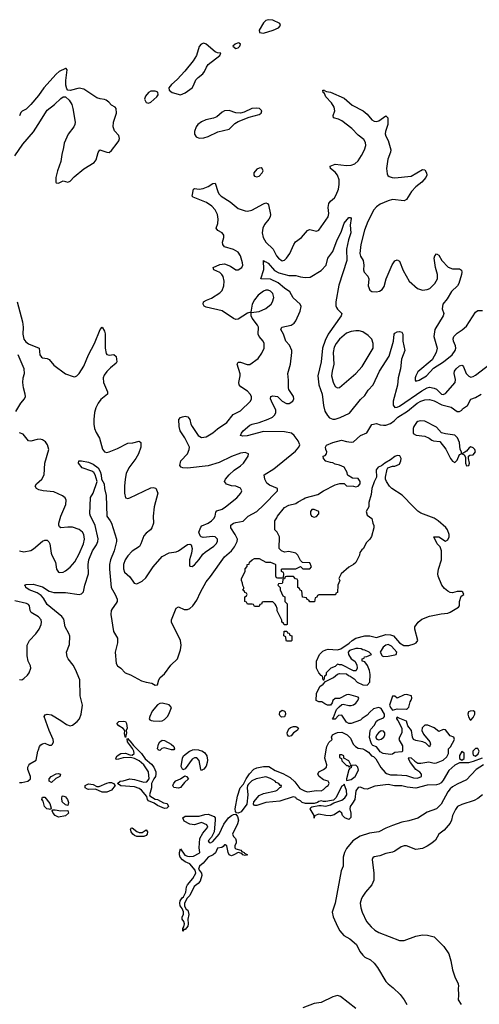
# Model space of a CAD drawing. Header units: inches. Extents: x 1771504 to 1971212, y 471788 to 643615.
# Tile 498 of 587: x 1874673 to 1878662, y 617791 to 626341. Entities that reach past the tile are written whole.
import ezdxf

# ---------------------------------------------------------------- set-up
doc = ezdxf.new("R2010")
doc.units = ezdxf.units.IN
doc.header["$MEASUREMENT"] = 0
doc.layers.add('B8671', color=7, linetype='Continuous')
doc.layers.add('B8672', color=7, linetype='Continuous')

msp = doc.modelspace()

# ---------------------------------------------------------------- linework, layer by layer
at = {"layer": 'B8671', "color": 5}
for points, elevation in [([(1874670, 619717.8), (1874690, 619716.8), (1874744.5, 619730), (1874765.1, 619750), (1874766, 619770), (1874744.4, 619830), (1874742.6, 619850), (1874751, 619869), (1874761.4, 619878.6), (1874814.5, 619910), (1874831, 619990), (1874834.6, 620000)], 260), ([(1875698.8, 620000), (1875730, 619968), (1875762.6, 619922.6), (1875816.7, 619876.7), (1875836.9, 619850), (1875855.6, 619810), (1875854.9, 619790), (1875851.7, 619770), (1875837, 619750), (1875818, 619710), (1875818.2, 619670), (1875799.3, 619610), (1875802.9, 619602.9), (1875850, 619572), (1875870, 619568.5), (1875921.1, 619541.1), (1875953.6, 619533.6), (1875963.7, 619510), (1875950, 619493.6), (1875930, 619493), (1875870, 619516.9), (1875839.1, 619539.1), (1875790, 619557), (1875782, 619570), (1875776.6, 619596.6), (1875730.5, 619650.5), (1875710, 619665.7), (1875670, 619678.7), (1875550, 619687.6), (1875521.2, 619710), (1875545.2, 619730), (1875570, 619731.6), (1875630, 619749.1), (1875670, 619743.9), (1875750, 619719.6), (1875775.5, 619724.5), (1875797, 619750), (1875791.6, 619810), (1875751.2, 619871.2), (1875710, 619905.1), (1875670, 619926.6), (1875635.3, 619935.3), (1875570, 619932.7), (1875530, 619919.3), (1875510, 619918), (1875506, 619930), (1875519.3, 619950), (1875550, 619970.3), (1875590, 619972.2), (1875630, 619957.3), (1875650, 619954.8), (1875665.2, 619970), (1875663.7, 619990), (1875658.8, 620000)], 240), ([(1875894, 620000), (1875890, 619995.3), (1875878, 619998), (1875876.6, 620000)], 240), ([(1876224, 620000), (1876230, 619999.5), (1876253.7, 619993.7), (1876278.2, 619978.2), (1876297, 619950), (1876303.7, 619910), (1876301.3, 619890), (1876290, 619859.3), (1876270, 619834), (1876254.4, 619825.6), (1876250, 619818), (1876244, 619830), (1876229.3, 619909.3), (1876210, 619932.3), (1876190, 619931.8), (1876170, 619919.3), (1876110, 619835.3), (1876090, 619828), (1876075.3, 619855.3), (1876086, 619930), (1876096, 619950), (1876147, 619990), (1876170, 619999.5), (1876173, 620000)], 240), ([(1878686.9, 619930), (1878610, 619898.7), (1878568.9, 619888.9), (1878490, 619888.3), (1878450, 619868.5), (1878397.9, 619822.1), (1878350, 619737.2), (1878330, 619715.2), (1878310, 619702.2), (1878290, 619696.2), (1878210, 619694.2), (1878110, 619666.9), (1878035.7, 619675.7), (1877990, 619689.7), (1877927.3, 619687.3), (1877870, 619698.7), (1877755.2, 619684.8), (1877690, 619659), (1877663.1, 619663.1), (1877630, 619678), (1877610, 619673.2), (1877590, 619646), (1877582, 619570), (1877563, 619537), (1877540.7, 619510), (1877537.3, 619490), (1877547.3, 619450), (1877546, 619414), (1877530, 619395.3), (1877495.3, 619410), (1877475.3, 619430), (1877468, 619450), (1877450, 619468), (1877402.8, 619437.2), (1877370.7, 619429.3), (1877330, 619429.4), (1877270, 619441.2), (1877260.7, 619439.3), (1877231.3, 619428.7), (1877228, 619408), (1877228, 619430), (1877195.3, 619490), (1877200.2, 619499.8), (1877210, 619504.7), (1877270, 619517.3), (1877290, 619518.8), (1877331, 619511), (1877370, 619522), (1877400.1, 619539.9), (1877470, 619562.8), (1877496.1, 619583.9), (1877511.6, 619610), (1877510, 619648), (1877490, 619702), (1877485.8, 619694.2), (1877470, 619686), (1877417.2, 619582.8), (1877395.5, 619564.5), (1877379.9, 619560.1), (1877330, 619551.5), (1877310, 619551.5), (1877290, 619558), (1877270, 619551.8), (1877257.6, 619542.4), (1877230, 619535.1), (1877153.6, 619533.6), (1877124.5, 619544.5), (1877110, 619559), (1877076.5, 619576.5), (1877070, 619588), (1877047.1, 619592.9), (1876930, 619556.2), (1876810, 619542.7), (1876730, 619519), (1876710, 619518), (1876702, 619530), (1876705.2, 619550), (1876750, 619604), (1876790, 619623), (1876895.5, 619644.5), (1876908, 619650), (1876930, 619674), (1876942, 619678), (1876946, 619690), (1876932.5, 619692.5), (1876922, 619710), (1876898.4, 619718.4), (1876889.2, 619730), (1876850, 619753.3), (1876810, 619767), (1876726, 619750), (1876688.8, 619731.2), (1876658.4, 619701.6), (1876650.6, 619690), (1876648.2, 619671.8), (1876652, 619610), (1876644.9, 619530), (1876596.3, 619463.7), (1876570, 619451.8), (1876554.8, 619454.8), (1876546.6, 619466.6), (1876544.2, 619490), (1876562.5, 619597.5), (1876585.4, 619670), (1876616.6, 619703.4), (1876638.4, 619750), (1876667.6, 619792.4), (1876706.2, 619833.8), (1876730, 619844.9), (1876790, 619856.9), (1876835.3, 619855.3), (1876890, 619822.6), (1876955.8, 619795.8), (1877020.5, 619760.5), (1877062.2, 619722.2), (1877104.5, 619664.5), (1877145.1, 619645.1), (1877170, 619637.7), (1877190, 619638), (1877246.8, 619646.8), (1877290, 619644.9), (1877310, 619655.5), (1877336.6, 619683.4), (1877349, 619690), (1877359, 619710), (1877357.2, 619717.2), (1877350, 619728), (1877310, 619740.9), (1877272.3, 619770), (1877259.3, 619790), (1877268.7, 619810), (1877311.1, 619828.9), (1877336.2, 619850), (1877338.9, 619870), (1877322, 619930), (1877334.4, 620000)], 240), ([(1877667.8, 620000), (1877676.1, 619996.1), (1877699.6, 619979.6), (1877726.4, 619950), (1877742.6, 619942.6), (1877763.8, 619923.8), (1877808.8, 619848.8), (1877844.8, 619804.8), (1877856.8, 619796.8), (1877890, 619782.8), (1877950, 619785), (1878030, 619777.5), (1878090, 619758.6), (1878125.5, 619754.5), (1878161.6, 619770), (1878159.7, 619790), (1878145.8, 619805.8), (1878110, 619829.8), (1878064, 619890), (1878052.8, 619910), (1878047.2, 619930), (1878050, 619934.9), (1878070, 619931.4), (1878101.5, 619901.5), (1878130, 619885.4), (1878156.1, 619883.9), (1878223.7, 619896.3), (1878270, 619886.5), (1878291, 619889), (1878350, 619912.7), (1878380.1, 619939.9), (1878394.2, 619970), (1878395.1, 620000)], 240), ([(1877996.1, 620000), (1877996.1, 619990), (1877990, 619982.6), (1877930, 619976.9), (1877910, 619964.4), (1877890, 619959.8), (1877828.9, 619968.9), (1877802.9, 619982.9), (1877789.9, 620000)], 240), ([(1878616.9, 620000), (1878607.4, 619990), (1878605.3, 619970), (1878610, 619954.8), (1878630, 619947.2), (1878652.5, 619967.5), (1878661.5, 619990), (1878656.2, 620000)], 240), ([(1878697.7, 619870), (1878635, 619830), (1878550, 619739.6), (1878470, 619704.2), (1878430, 619680.4), (1878410, 619663.5), (1878390, 619637.2), (1878330, 619529.8), (1878290, 619489.8), (1878210, 619459.8), (1878130, 619407.4), (1878050, 619383.7), (1877990, 619371.9), (1877910, 619344.2), (1877850, 619320.7), (1877790, 619288.6), (1877710, 619278.4), (1877628.9, 619251.1), (1877565.7, 619210), (1877510, 619145.6), (1877492.2, 619110), (1877479.7, 619070), (1877480.3, 618990), (1877463.8, 618950), (1877411.1, 618670), (1877386, 618590), (1877394.6, 618550), (1877430, 618468), (1877450.3, 618430), (1877485.3, 618390), (1877539.7, 618359.7), (1877594.9, 618310), (1877625, 618250), (1877650, 618219.3), (1877670, 618202), (1877716.9, 618176.9), (1877749.5, 618149.5), (1877779.6, 618110), (1877850.4, 617990), (1877870, 617968), (1877914.9, 617934.9), (1877976.7, 617876.7), (1878010, 617830.7), (1878032.4, 617790)], 260), ([(1878690, 619609.8), (1878650, 619577.3), (1878619, 619561), (1878510, 619527.2), (1878472.4, 619507.6), (1878455.8, 619484.2), (1878429.4, 619430.6), (1878421.2, 619390), (1878410, 619365.1), (1878356.8, 619303.2), (1878311, 619269), (1878282, 619218), (1878250.4, 619190), (1878210, 619163.5), (1878170, 619143.5), (1878110, 619136.3), (1878030, 619166.9), (1878010, 619166.9), (1877982.7, 619157.3), (1877930, 619119.7), (1877910, 619111.1), (1877850, 619099.8), (1877800.2, 619079.8), (1877749, 619071), (1877737.6, 619062.4), (1877731.9, 619048.1), (1877748.2, 618930), (1877745.5, 618870), (1877728.2, 618830), (1877673.5, 618766.5), (1877650.2, 618730), (1877639.7, 618710), (1877629.3, 618670), (1877632.9, 618630), (1877644.2, 618590), (1877682.4, 618510), (1877723, 618463), (1877755.9, 618435.9), (1877790, 618416.1), (1877970, 618344.4), (1878010, 618345.6), (1878110, 618382), (1878170, 618394.8), (1878213, 618393), (1878270, 618376), (1878354.6, 618294.6), (1878396.9, 618230), (1878416.5, 618170), (1878430.3, 618090.3), (1878450.5, 618030.5), (1878478, 617970), (1878482, 617950), (1878478, 617930), (1878482, 617870), (1878478, 617830), (1878506, 617790)], 280), ([(1877590, 617755.1), (1877458.1, 617858.1), (1877430, 617866.5), (1877390, 617857.1), (1877290, 617808.2), (1877230, 617798.7), (1877130, 617761.6)], 260)]:
    msp.add_lwpolyline(points, dxfattribs=dict(at, elevation=elevation))
at = {"layer": 'B8671', "color": 5, "elevation": 240}
for points in [[(1877470, 619958), (1877450, 619958), (1877450, 619934), (1877466.4, 619926.4), (1877470, 619906.8), (1877510, 619866), (1877523.6, 619863.6), (1877530, 619854), (1877542, 619858), (1877546, 619870), (1877530, 619906), (1877486, 619930), (1877486, 619950)], [(1878510, 619985.2), (1878489.2, 619950.8), (1878490, 619924.7), (1878510, 619910.8), (1878530, 619926.8), (1878531.5, 619971.5)], [(1874950, 619718.7), (1874929.7, 619730), (1874929.8, 619750), (1874945.3, 619770), (1874990, 619793.6), (1875010, 619796), (1875026.8, 619790), (1875022, 619770), (1874987.1, 619752.9)], [(1877590, 619868), (1877554, 619866), (1877550, 619846), (1877538, 619842), (1877530, 619826), (1877508.4, 619750), (1877510, 619734), (1877550, 619744.4), (1877585.2, 619770), (1877614.6, 619825.4), (1877608, 619850)], [(1875390, 619633.1), (1875330, 619658.4), (1875270, 619656.4), (1875260, 619660), (1875240.7, 619670), (1875242, 619690), (1875270, 619706), (1875310, 619698.7), (1875343.1, 619683.1), (1875362.8, 619682.8), (1875428.1, 619711.9), (1875450, 619718.2), (1875470, 619716.9), (1875488.1, 619708.1), (1875501.6, 619690), (1875470, 619649.8), (1875430, 619633.6)], [(1876050, 619667.8), (1876010, 619675.3), (1876001.2, 619690), (1876009.6, 619710.4), (1876028, 619732), (1876069.5, 619750.5), (1876105.6, 619774.4), (1876122, 619770), (1876138, 619750), (1876102.8, 619717.2), (1876070, 619674.5)], [(1874935.8, 619484.2), (1874930, 619484.7), (1874907.8, 619487.8), (1874887.9, 619508), (1874875.8, 619555.8), (1874866.3, 619570), (1874870, 619590.4), (1874891.4, 619591.4), (1874935.4, 619535.4), (1874944.5, 619495.5)], [(1875090, 619517.2), (1875070, 619523), (1875042.7, 619550), (1875038.4, 619581.6), (1875041.3, 619598.7), (1875050, 619603), (1875070, 619592.9), (1875088.8, 619570), (1875095.5, 619544.5)], [(1875030, 619471.2), (1875090, 619474), (1875095.6, 619450), (1875070, 619427.9), (1875010, 619415.7), (1874981.5, 619430), (1874962.7, 619450), (1874954.5, 619470), (1874961.4, 619478.6), (1874980, 619480)], [(1876330, 619192.7), (1876350, 619204.4), (1876404.7, 619270), (1876444, 619356), (1876483.8, 619410), (1876510, 619430.3), (1876530, 619439.5), (1876550, 619441), (1876562.6, 619422.6), (1876572.4, 619390), (1876562.4, 619357.6), (1876520.5, 619270), (1876528.5, 619248.5), (1876544.9, 619230), (1876552.7, 619210), (1876550.4, 619189.6), (1876539.1, 619170), (1876538.8, 619150), (1876550, 619140.7), (1876591.3, 619130), (1876599.6, 619119.6), (1876622, 619110), (1876623.6, 619103.6), (1876651.3, 619088.7), (1876630, 619084), (1876608.7, 619090), (1876600.4, 619100.4), (1876570, 619109.3), (1876532.1, 619087.9), (1876510, 619082), (1876490, 619089.4), (1876480.9, 619110), (1876470, 619168), (1876456.4, 619176.4), (1876450, 619175.3), (1876439.6, 619160.4), (1876426.8, 619153.2), (1876390, 619146.6), (1876373.4, 619106.6), (1876351.3, 619088.7), (1876310, 619069.6), (1876264.2, 619015.8), (1876233.4, 618990), (1876224.9, 618964.9), (1876250, 618931), (1876253, 618910), (1876238.7, 618861.3), (1876221.1, 618838.9), (1876186.2, 618813.8), (1876150, 618735.3), (1876126.4, 618713.6), (1876104.7, 618670), (1876104.7, 618644.7), (1876116.9, 618616.9), (1876130.8, 618610), (1876141, 618570), (1876130.8, 618530), (1876134.8, 618490), (1876131, 618470), (1876110, 618442), (1876098, 618442), (1876090, 618426), (1876088.7, 618450), (1876096.4, 618463.6), (1876102, 618490), (1876098, 618510), (1876084, 618530), (1876084, 618550), (1876095.3, 618570), (1876095.3, 618595.3), (1876084, 618624), (1876066.8, 618646.8), (1876062.7, 618670), (1876066, 618690), (1876084.1, 618715.9), (1876096, 618724), (1876116, 618764), (1876120.9, 618810), (1876129.3, 618830), (1876175.8, 618884.2), (1876200.9, 618930), (1876196.6, 618956.6), (1876151, 619011), (1876108, 619028), (1876085.3, 619045.3), (1876067, 619070), (1876059.5, 619090), (1876059.3, 619110), (1876070, 619142), (1876106.7, 619086.7), (1876130, 619078.4), (1876150, 619074.9), (1876181.5, 619078.5), (1876230, 619102.8), (1876235.1, 619110), (1876231.3, 619150), (1876236.8, 619230), (1876262.2, 619277.8), (1876304.7, 619330), (1876297, 619350), (1876250, 619369.6), (1876190, 619348.5), (1876150, 619355.6), (1876101.8, 619381.8), (1876089.7, 619410.3), (1876110, 619424.9), (1876230, 619425.3), (1876280.7, 619439.3), (1876310, 619442), (1876360.9, 619420.9), (1876368.2, 619410), (1876370.3, 619390), (1876360.3, 619290), (1876336.7, 619243.3), (1876308.7, 619210), (1876316.3, 619196.3)], [(1875710, 619284), (1875735.9, 619284.1), (1875770, 619306), (1875782.8, 619290), (1875779.3, 619270), (1875770, 619258), (1875750, 619247.8), (1875690, 619247.6), (1875670, 619257.2), (1875654, 619270), (1875641.2, 619290), (1875635.3, 619310), (1875640.2, 619319.8), (1875650, 619324.7), (1875690, 619290.8)]]:
    msp.add_lwpolyline(points, close=True, dxfattribs=at)
at = {"layer": 'B8672', "color": 5}
for points, elevation in [([(1876830, 626341.2), (1876810, 626334), (1876790, 626315.3), (1876752, 626250), (1876754, 626230), (1876790, 626224.9), (1876873.2, 626250), (1876918, 626270), (1876937, 626290), (1876930, 626308.7), (1876870, 626338)], 320), ([(1876270, 626137), (1876247.3, 626130), (1876230, 626108.7), (1876208.4, 626030), (1876177.3, 625982.7), (1876107.1, 625892.9), (1876038.3, 625821.7), (1875990, 625779), (1875967.3, 625750), (1875970.8, 625730), (1875994.8, 625710), (1876070, 625688.2), (1876110, 625706.7), (1876169.5, 625750), (1876182.4, 625770), (1876201.1, 625818.9), (1876220.6, 625839.4), (1876262.9, 625870), (1876277.6, 625890), (1876293.3, 625930), (1876308.7, 625951.3), (1876408.7, 626030), (1876418, 626050), (1876390, 626053.2), (1876370, 626061.2), (1876290, 626129.4)], 320), ([(1876570, 626139), (1876542, 626130), (1876522, 626110), (1876550, 626091.3), (1876570, 626096), (1876584, 626110), (1876588, 626128), (1876577.2, 626137.2)], 320), ([(1875810, 625721.2), (1875790, 625709), (1875764.1, 625675.9), (1875757.3, 625650), (1875770, 625621), (1875790, 625617.3), (1875810, 625626.4), (1875864.5, 625670), (1875876, 625690), (1875871.8, 625711.8), (1875850, 625720.9)], 320), ([(1876730, 625574.2), (1876687.3, 625570), (1876621.8, 625538.2), (1876590, 625529.5), (1876550, 625533.1), (1876490, 625552), (1876451.3, 625550), (1876430, 625538.3), (1876382.9, 625497.1), (1876354.1, 625485.9), (1876288.9, 625471.1), (1876250, 625455.1), (1876219.5, 625430), (1876206, 625410), (1876188.9, 625370), (1876190, 625346), (1876204.4, 625324.4), (1876230, 625313.7), (1876270, 625314.6), (1876310, 625326.7), (1876391.4, 625368.6), (1876490, 625392), (1876541.4, 625438.6), (1876570, 625457.6), (1876664.7, 625495.3), (1876750, 625518), (1876769.2, 625530), (1876776, 625550), (1876754, 625570)], 320), ([(1876770, 625054.4), (1876750, 625053), (1876730, 625041.8), (1876705.2, 625010), (1876703.9, 624990), (1876710, 624981.1), (1876730, 624976.2), (1876750, 624983.5), (1876777.7, 625010), (1876786.2, 625030), (1876778, 625050)], 320), ([(1877590, 623640.2), (1877550, 623633.9), (1877510, 623618.1), (1877450, 623568.2), (1877419.5, 623530), (1877402.7, 623497.3), (1877393, 623450), (1877400.1, 623350), (1877383.8, 623290), (1877380.5, 623250), (1877393.5, 623193.5), (1877410, 623155.8), (1877430, 623144), (1877450, 623147.9), (1877590, 623270.1), (1877646.5, 623330), (1877739.8, 623490), (1877741.8, 623530), (1877728.1, 623568.1), (1877697.9, 623597.9), (1877650, 623630.7), (1877619.2, 623639.2)], 280), ([(1878150, 622859.3), (1878130, 622852.7), (1878117.5, 622842.5), (1878094.8, 622810), (1878087.3, 622790), (1878088, 622748), (1878113.7, 622733.7), (1878190, 622725.3), (1878227.9, 622707.9), (1878250, 622688.7), (1878264.2, 622684.2), (1878318.8, 622678.8), (1878372.2, 622612.2), (1878412.4, 622530), (1878430, 622508), (1878450, 622497.3), (1878470, 622517.3), (1878490, 622566), (1878508, 622572), (1878508.7, 622590), (1878495.3, 622610), (1878489, 622670), (1878471.6, 622711.6), (1878450, 622732.7), (1878370, 622744), (1878334.5, 622754.5), (1878290, 622802.7), (1878190, 622854.5)], 240), ([(1878590, 622633), (1878575.3, 622624.7), (1878550, 622594), (1878514, 622570), (1878530, 622562), (1878542, 622542), (1878543, 622490), (1878550, 622467.3), (1878570, 622471.3), (1878577, 622490), (1878568, 622530), (1878568.4, 622551.6), (1878580.2, 622559.8), (1878610, 622563.8), (1878630.7, 622589.3), (1878623.5, 622610), (1878610, 622624.7)], 240), ([(1877230, 622088.7), (1877210, 622088.7), (1877196, 622070), (1877196, 622050), (1877204.7, 622030), (1877230, 622022.8), (1877250, 622026), (1877268.7, 622050), (1877268, 622070)], 240), ([(1876990, 620946), (1876986, 620950), (1876982, 620982), (1876966, 620990), (1876967.3, 621032.7), (1876992.7, 621032.7), (1876998, 621018), (1877012.7, 621012.7), (1877018, 620998), (1877034, 620990), (1877034, 620950), (1877030, 620946)], 240), ([(1877870, 620916), (1877850, 620909.2), (1877827.9, 620892.1), (1877802, 620850), (1877818, 620818), (1877830.9, 620810.9), (1877870, 620813), (1877930, 620826.4), (1877942, 620830), (1877945.2, 620850), (1877901.2, 620901.2)], 240), ([(1878030, 620481.2), (1878010, 620479), (1877950, 620448.7), (1877930, 620466), (1877910, 620466), (1877883, 620390), (1877890.8, 620370), (1877910, 620346.8), (1877950, 620356), (1878030, 620354), (1878039.1, 620360.9), (1878050, 620371), (1878062.7, 620417.3), (1878071.7, 620431.7), (1878076.2, 620450), (1878073.2, 620470)], 240), ([(1875910, 620406), (1875890, 620403.7), (1875870, 620392), (1875822.6, 620337.4), (1875801.7, 620290), (1875797.6, 620270), (1875802.4, 620262.4), (1875814.4, 620254.4), (1875830, 620251.6), (1875890, 620249.1), (1875910, 620253.1), (1875930, 620264.1), (1875955, 620290), (1875967.2, 620310), (1875989.6, 620370), (1875970, 620392)], 260), ([(1876945.6, 620285.6), (1876930, 620298), (1876926.6, 620306.6), (1876930, 620331.3), (1876950, 620344.7), (1876970, 620338), (1876976, 620330), (1876981, 620310), (1876970, 620288.7)], 240), ([(1878610, 620339.3), (1878583.4, 620336.6), (1878567.3, 620330), (1878564, 620310), (1878567.7, 620287.7), (1878582, 620262), (1878590, 620258.8), (1878610, 620280.7), (1878624.5, 620310), (1878624, 620330)], 240), ([(1875590, 620109), (1875581.2, 620141.2), (1875586.6, 620170), (1875570, 620186.6), (1875533.2, 620210), (1875517.2, 620230), (1875532.3, 620247.7), (1875570, 620250.4), (1875590, 620246), (1875599, 620230), (1875605.5, 620190), (1875598, 620170), (1875601, 620150)], 240), ([(1877010, 620118), (1876998, 620130), (1876995.3, 620150), (1877010, 620182), (1877024.1, 620195.9), (1877050, 620204.7), (1877070, 620204.7), (1877079.8, 620199.8), (1877092, 620190), (1877082, 620170), (1877050, 620148.7), (1877030, 620122)], 240), ([(1877810, 620165.1), (1877786, 620150), (1877772.7, 620130), (1877763, 620110), (1877764.4, 620104.4), (1877773, 620093), (1877790, 620087.3), (1877810, 620092.4), (1877832.3, 620110), (1877842, 620130), (1877843.7, 620150), (1877830, 620163.7)], 240)]:
    msp.add_lwpolyline(points, close=True, dxfattribs=dict(at, elevation=elevation))
for points, elevation in [([(1874630, 625159.3), (1874701.1, 625258.9), (1874791.7, 625368.4), (1874834.2, 625430), (1874910, 625557), (1874974.5, 625605.5), (1875030, 625657.3), (1875050, 625671), (1875070, 625672), (1875102, 625642), (1875124.4, 625604.4), (1875134.4, 625570), (1875154.4, 625450), (1875152.4, 625430), (1875142.4, 625410), (1875093.7, 625346.3), (1875058.3, 625270), (1875053.2, 625230), (1875037.1, 625170), (1875030.1, 625109.9), (1875001.2, 625030), (1874986, 624970), (1874987, 624930), (1874990, 624925.5), (1875010, 624923), (1875050, 624943), (1875090, 624930.7), (1875110, 624938.8), (1875144.2, 624975.8), (1875230, 625046), (1875318.6, 625101.4), (1875335.1, 625124.9), (1875353, 625187), (1875369.2, 625210), (1875430, 625190.4), (1875450, 625188.5), (1875470, 625206.4), (1875519.2, 625270), (1875532.8, 625290), (1875539.1, 625310), (1875534.5, 625334.5), (1875496.9, 625376.9), (1875484.7, 625410), (1875487.4, 625452.6), (1875512.7, 625530), (1875509, 625570), (1875501.2, 625581.2), (1875470, 625599.3), (1875445.8, 625625.8), (1875422.7, 625642.7), (1875409.6, 625649.6), (1875370, 625653.6), (1875342.3, 625662.3), (1875230, 625739.3), (1875190, 625746.6), (1875110, 625725.2), (1875090, 625728), (1875080.9, 625740.9), (1875071.9, 625771.9), (1875072.9, 625812.9), (1875085.2, 625905.2), (1875076.6, 625916.6), (1875070, 625918), (1875014.8, 625890), (1874990, 625869.4), (1874880.9, 625750), (1874836, 625684), (1874770, 625604.2), (1874730, 625564.5), (1874693.4, 625546.6), (1874684, 625536), (1874672.3, 625507.7)], 320), ([(1874651.3, 623890), (1874697.5, 623717.5), (1874702.5, 623670), (1874700.1, 623610), (1874708.3, 623568.3), (1874725.2, 623545.2), (1874750, 623526.8), (1874841.1, 623490), (1874847.2, 623430), (1874862.4, 623410), (1874870, 623404.9), (1874910, 623399.5), (1874927.7, 623390), (1874970, 623341.6), (1875070, 623267), (1875137, 623243), (1875150, 623240.5), (1875170, 623247.7), (1875189.7, 623270.3), (1875230, 623333), (1875270, 623430.5), (1875322.2, 623530), (1875370, 623651.3), (1875390, 623671), (1875410, 623636), (1875413.9, 623613.9), (1875414.7, 623490), (1875423.7, 623443.7), (1875430, 623433.4), (1875450, 623426.7), (1875490, 623433.4), (1875510, 623416), (1875515.8, 623370), (1875510, 623357.2), (1875461.2, 623318.8), (1875430, 623286.9), (1875405.3, 623254.7), (1875396.2, 623230), (1875398.8, 623190), (1875434, 623110), (1875435.3, 623090), (1875376, 623044), (1875352.9, 623010), (1875333.8, 622970), (1875323.2, 622930), (1875315.5, 622870), (1875315.5, 622830), (1875322.4, 622790), (1875335.9, 622755.9), (1875366.3, 622706.3), (1875392.1, 622612.1), (1875410, 622588.3), (1875430, 622583), (1875450, 622587.4), (1875523, 622617), (1875610, 622664), (1875653.4, 622666.6), (1875710, 622681), (1875724.7, 622670), (1875724.9, 622630), (1875703.8, 622570), (1875680.3, 622530), (1875619.6, 622450), (1875598.2, 622401.8), (1875588.3, 622351.7), (1875582.8, 622290), (1875581.6, 622230), (1875590.3, 622190.3), (1875610, 622183.6), (1875630, 622188.1), (1875810, 622274.9), (1875830, 622279.1), (1875854.4, 622274.4), (1875870.4, 622230.4), (1875838.7, 622110), (1875830.3, 622030), (1875833.1, 621970), (1875820.9, 621930), (1875808.7, 621910), (1875770, 621882), (1875750, 621860.7), (1875724.4, 621790), (1875711.9, 621768.1), (1875650, 621726.2), (1875610, 621685.1), (1875588, 621650), (1875574.3, 621610), (1875573.3, 621573.3), (1875583.7, 621543.7), (1875630, 621503.1), (1875667.3, 621447.3), (1875690, 621441.7), (1875735.2, 621464.8), (1875766.3, 621493.7), (1875831.9, 621590), (1875910, 621678.6), (1875970, 621711.3), (1876030, 621721.7), (1876050, 621730.3), (1876130, 621783), (1876150, 621786), (1876159.8, 621779.8), (1876170.7, 621750.7), (1876164.4, 621710), (1876145.8, 621650), (1876146, 621606), (1876150, 621597.3), (1876170, 621592.4), (1876190, 621607.6), (1876230, 621654), (1876261.1, 621698.9), (1876281.9, 621718.1), (1876357.8, 621770), (1876377.7, 621790), (1876388.9, 621810), (1876389.7, 621830), (1876369.8, 621849.8), (1876350, 621853.3), (1876265.4, 621845.4), (1876249.4, 621849.4), (1876238.6, 621858.6), (1876227, 621890), (1876245.1, 621934.9), (1876253.8, 621946.2), (1876310, 621969.3), (1876336.8, 621990), (1876357.4, 622010), (1876368.7, 622030), (1876375.8, 622064.2), (1876384.1, 622075.9), (1876430, 622091.3), (1876459.7, 622110), (1876558.2, 622190), (1876591.2, 622230), (1876599.7, 622250), (1876590, 622272.8), (1876550, 622289.7), (1876510, 622294.8), (1876468.4, 622308.5), (1876451.8, 622330), (1876458, 622350), (1876492.4, 622390), (1876534.7, 622430), (1876590, 622467.5), (1876614, 622490), (1876654.7, 622550), (1876659.3, 622570), (1876630, 622582), (1876590, 622576.4), (1876510, 622547.7), (1876405.1, 622494.9), (1876310, 622465.7), (1876130, 622448.3), (1876090, 622449.6), (1876075.3, 622455.3), (1876062.9, 622470), (1876071.1, 622510), (1876128, 622572), (1876143.8, 622610), (1876145.5, 622630), (1876107, 622710), (1876065.7, 622770), (1876056.3, 622810), (1876054.5, 622870), (1876070, 622887.7), (1876086.7, 622893.3), (1876110, 622897), (1876131.4, 622891.4), (1876148.9, 622868.9), (1876159.6, 622830), (1876170.3, 622810), (1876222.8, 622730), (1876250, 622714.4), (1876290, 622719.3), (1876350, 622753.4), (1876390.7, 622789.3), (1876470, 622842.7), (1876527, 622913), (1876590, 622946), (1876675.3, 623030), (1876685.3, 623050), (1876683.5, 623070), (1876672.9, 623090), (1876650, 623114.5), (1876592.4, 623152.4), (1876576.9, 623170), (1876574, 623190), (1876586.5, 623250), (1876585.1, 623265.1), (1876560.5, 623350), (1876570, 623367.3), (1876590, 623368.7), (1876646.5, 623346.5), (1876670, 623347.5), (1876741.7, 623398.4), (1876775.3, 623444.7), (1876794.5, 623490), (1876796.2, 623530), (1876786.6, 623550), (1876752.1, 623590), (1876741.8, 623610), (1876745.1, 623670), (1876736, 623690), (1876689.6, 623750), (1876682, 623770), (1876682, 623798), (1876750, 623806), (1876810, 623832.4), (1876854.3, 623870), (1876868.5, 623891.5), (1876878.7, 623930), (1876870, 623962.2), (1876850, 623983.7), (1876830, 623991.5), (1876810, 623991.9), (1876790, 623985.2), (1876742.7, 623950), (1876710.2, 623910), (1876692.1, 623870), (1876678, 623802), (1876650, 623791.8), (1876570, 623742), (1876550, 623738.7), (1876530, 623747.3), (1876430, 623813.6), (1876290, 623843.5), (1876273.1, 623853.1), (1876265.1, 623870), (1876267, 623890), (1876293.1, 623906.9), (1876336.5, 623923.5), (1876409.7, 623970), (1876429, 623991), (1876444.8, 624030), (1876448.2, 624070), (1876440.2, 624110), (1876427.1, 624130), (1876410, 624144.5), (1876357.6, 624170), (1876351.5, 624190), (1876410, 624215.7), (1876450, 624220.1), (1876501.7, 624201.7), (1876550, 624169.4), (1876570, 624169.4), (1876600.4, 624190), (1876608.7, 624210), (1876607.8, 624230), (1876590.7, 624290), (1876570, 624321.5), (1876530, 624345.5), (1876451.8, 624370), (1876434.7, 624390), (1876433.1, 624410), (1876445.7, 624450), (1876444.7, 624470), (1876431.6, 624490), (1876391.6, 624511.6), (1876377.7, 624530), (1876393.3, 624570), (1876396.2, 624610), (1876389.9, 624650), (1876370.9, 624690.9), (1876341.9, 624721.9), (1876293.8, 624753.8), (1876178.8, 624798.8), (1876168.6, 624810), (1876180.7, 624870), (1876190, 624876.5), (1876230, 624868.6), (1876264.9, 624875.1), (1876308, 624892), (1876350, 624919.5), (1876370, 624922.8), (1876391.6, 624850), (1876402.7, 624830), (1876421.2, 624810), (1876499.9, 624759.9), (1876570, 624701), (1876630, 624681.5), (1876650, 624679), (1876688.6, 624688.6), (1876790, 624743.6), (1876810, 624750.2), (1876824.2, 624744.2), (1876832.2, 624732.2), (1876848.9, 624650), (1876846.7, 624630), (1876836.2, 624610), (1876797.7, 624562.3), (1876783.2, 624530), (1876778.7, 624490), (1876787, 624450), (1876810, 624408.3), (1876872.2, 624350), (1876903, 624290), (1876918.2, 624270), (1876950, 624248.4), (1876970, 624252.2), (1876990, 624269.2), (1877018, 624310), (1877052.1, 624390), (1877068, 624412), (1877119.7, 624450), (1877170, 624510.3), (1877182.8, 624517.2), (1877190, 624520.3), (1877250, 624506.3), (1877270, 624512.9), (1877350.8, 624630), (1877357.6, 624657.6), (1877350.8, 624710), (1877356.2, 624743.8), (1877370, 624765.3), (1877404.3, 624795.7), (1877420.8, 624819.2), (1877438.8, 624870), (1877445.4, 624910), (1877445.2, 624950), (1877432.4, 624990), (1877410, 625016.4), (1877369.7, 625050), (1877367.6, 625070), (1877410, 625088), (1877510, 625075.3), (1877550, 625078.4), (1877581.3, 625090), (1877610, 625116.5), (1877639.3, 625160.7), (1877665.4, 625210), (1877677.9, 625250), (1877675.8, 625275.8), (1877659.5, 625299.5), (1877610, 625339.8), (1877555.9, 625395.9), (1877470, 625463.5), (1877438.8, 625478.8), (1877397.2, 625490), (1877393.6, 625510), (1877407.6, 625550), (1877401.5, 625581.5), (1877378.5, 625618.5), (1877329.7, 625670), (1877319.1, 625699.1), (1877307.3, 625710), (1877304, 625730), (1877318, 625730), (1877322.8, 625722.8), (1877336.8, 625716.8), (1877370, 625713), (1877490, 625660.5), (1877559.7, 625599.7), (1877655.5, 625550), (1877690, 625519.5), (1877730, 625471.8), (1877750, 625459), (1877770, 625457.3), (1877790, 625464), (1877850, 625505.5), (1877867.7, 625490), (1877868.7, 625430), (1877848.4, 625370), (1877846.4, 625350), (1877850.5, 625330), (1877872.6, 625292.6), (1877893.1, 625210), (1877891.3, 625190), (1877869.2, 625130), (1877858, 625050), (1877863.2, 625003.2), (1877869.1, 624989.1), (1877879.9, 624979.9), (1877904.7, 624970), (1877929.2, 624969.2), (1878070, 624981.8), (1878170, 625040.5), (1878190, 625038.8), (1878203.8, 625010), (1878206.4, 624990), (1878199.5, 624970), (1878163.7, 624930), (1878111.6, 624888.4), (1878073.4, 624850), (1878030, 624779.6), (1878010, 624769.7), (1877910, 624778.4), (1877870, 624767.3), (1877801.3, 624738.7), (1877770, 624716.8), (1877747.6, 624690), (1877694.8, 624590), (1877665.8, 624514.2), (1877633, 624390), (1877625.5, 624310), (1877630, 624288.2), (1877654.3, 624250), (1877660.3, 624210), (1877658, 624170), (1877664, 624150), (1877694.9, 624114.9), (1877704.4, 624090), (1877698, 624030), (1877712.7, 623992.7), (1877730, 623980.2), (1877770, 623977.8), (1877796.1, 623983.9), (1877820.5, 623999.5), (1877836.2, 624023.8), (1877853.1, 624090), (1877906.1, 624213.9), (1877930, 624248.2), (1877950, 624257.1), (1877970, 624244), (1878002, 624162), (1878054, 624070), (1878127, 624007), (1878170, 623992.1), (1878210, 623997), (1878232, 624008), (1878276.8, 624050), (1878299.2, 624090), (1878298.5, 624130), (1878281.8, 624190), (1878269.7, 624270), (1878276, 624290), (1878290, 624306.8), (1878310, 624296), (1878337.4, 624250), (1878393.3, 624193.3), (1878430, 624177.8), (1878490, 624177.6), (1878506.4, 624166.4), (1878510.4, 624150), (1878508.5, 624130), (1878486, 624050), (1878473, 624030), (1878420.4, 623979.6), (1878383.7, 623916.3), (1878345.7, 623870), (1878340.4, 623830), (1878353, 623790), (1878347.2, 623770), (1878276.9, 623650), (1878266.2, 623590), (1878295.3, 623490), (1878289.2, 623450.8), (1878252.7, 623387.3), (1878130, 623283.6), (1878110.3, 623250), (1878104.7, 623230), (1878104.2, 623210), (1878110, 623203.1), (1878139.6, 623210), (1878205.1, 623250), (1878264.9, 623315.1), (1878351.1, 623370), (1878426.4, 623430), (1878452.9, 623470), (1878457.7, 623490), (1878455.8, 623510), (1878438, 623550), (1878434.3, 623570), (1878441.7, 623590), (1878470, 623618.5), (1878513, 623647), (1878550, 623678.7), (1878630, 623802), (1878650, 623816.3), (1878690, 623815.5)], 280), ([(1874834.6, 620000), (1874845.4, 620030), (1874856.1, 620043.9), (1874870, 620053.7), (1874890, 620059.5), (1874930, 620042.4), (1874950, 620041.6), (1874957.6, 620050), (1874967.3, 620070), (1874964.2, 620090), (1874928.8, 620168.8), (1874885.6, 620290), (1874894, 620306), (1874910, 620311.4), (1874950, 620306.3), (1875030, 620256.9), (1875079.6, 620219.6), (1875110, 620210.2), (1875130, 620214.7), (1875172.8, 620247.2), (1875190.8, 620270), (1875207.1, 620310), (1875217.2, 620390), (1875196.5, 620470), (1875193.9, 620610), (1875158.2, 620698.2), (1875135.6, 620735.6), (1875093.5, 620790), (1875083.9, 620810), (1875078.9, 620850), (1875104.7, 620915.3), (1875106.9, 620986.9), (1875100.4, 621010), (1875068.3, 621070), (1875057, 621137), (1875039.3, 621159.3), (1874910, 621262.9), (1874878.2, 621318.2), (1874860.1, 621340.1), (1874825.5, 621365.5), (1874755.1, 621390), (1874727, 621410), (1874723.2, 621423.2), (1874715.3, 621430), (1874730, 621436.3), (1874790, 621438.4), (1874810, 621434.4), (1874870, 621416.1), (1874930, 621378.8), (1874970, 621366.4), (1875070, 621366.2), (1875190, 621349.2), (1875210, 621356), (1875226.7, 621373.3), (1875238.5, 621430), (1875269, 621530), (1875267.5, 621610), (1875272.3, 621650), (1875304.1, 621730), (1875339.5, 621780.5), (1875352.4, 621810), (1875352.8, 621832.8), (1875326.6, 621950), (1875316.5, 621976.5), (1875285.9, 622030), (1875280.6, 622050), (1875288.4, 622191.5), (1875310, 622231), (1875344, 622330), (1875327.8, 622387.8), (1875317.2, 622410), (1875300.1, 622420.1), (1875215.3, 622450), (1875182, 622490), (1875186, 622510), (1875209, 622511), (1875270, 622499.1), (1875310, 622480.4), (1875353, 622450), (1875370, 622418), (1875379.3, 622390), (1875382.8, 622350), (1875404.6, 622310), (1875408, 622270), (1875423.9, 622210), (1875430.4, 622030.3), (1875459.3, 621990), (1875468.4, 621970), (1875511.8, 621830), (1875512, 621810), (1875492.5, 621730), (1875460.7, 621650), (1875452.3, 621610), (1875451.1, 621570), (1875466.9, 621410), (1875501.3, 621350), (1875518, 621310), (1875517.8, 621290), (1875510, 621274.5), (1875474.2, 621225.8), (1875468.1, 621210), (1875464.8, 621175.2), (1875486.7, 621030), (1875522.9, 620970), (1875521.2, 620930), (1875502.9, 620850), (1875511.4, 620750), (1875521.3, 620730), (1875549.2, 620709.2), (1875588.5, 620668.5), (1875633.3, 620653.3), (1875730, 620600.4), (1875770, 620588), (1875819.9, 620579.9), (1875850, 620562.8), (1875870, 620564.7), (1875879.5, 620610), (1875891.3, 620628.7), (1875930, 620661.3), (1875984, 620736), (1876042.6, 620790), (1876068.8, 620870), (1876075.8, 620910), (1876068.8, 620950), (1875991.2, 621110), (1875991.1, 621130), (1876030, 621230.7), (1876050, 621242.4), (1876100.4, 621220.4), (1876130, 621218.5), (1876150, 621227.9), (1876176, 621250), (1876210, 621299.3), (1876240.9, 621370), (1876290, 621460.3), (1876330, 621506), (1876450, 621676.9), (1876510.5, 621729.5), (1876537.6, 621762.4), (1876561.1, 621810), (1876562, 621830), (1876544.5, 621870), (1876505, 621930), (1876506.9, 621953.1), (1876530, 621969.1), (1876550, 621976.1), (1876612.1, 621987.9), (1876655.6, 622030), (1876730, 622071.1), (1876790, 622124.3), (1876911.8, 622250), (1876911.7, 622271.7), (1876840.6, 622300.6), (1876817.2, 622317.3), (1876800.5, 622350), (1876795.1, 622390), (1876879.5, 622440.5), (1877065.5, 622594.5), (1877096.8, 622630), (1877104.9, 622650), (1877090, 622684.1), (1877055.8, 622730), (1877032.9, 622750), (1876970, 622762.5), (1876790, 622765.6), (1876647.7, 622727.7), (1876610, 622724.4), (1876589.3, 622730), (1876597, 622750), (1876613.3, 622770), (1876670, 622821.1), (1876689.8, 622830.2), (1876750, 622842.7), (1876830, 622871.3), (1876866, 622890), (1876887, 622910), (1876895.5, 622930), (1876894.9, 622950), (1876857.3, 623030), (1876850.9, 623050), (1876854, 623070), (1876870, 623076.3), (1876910, 623068.4), (1876949.7, 623029.7), (1876990, 623007.1), (1877012.5, 623007.5), (1877042.6, 623030), (1877051, 623050), (1877049.1, 623070), (1877009.9, 623129.9), (1877005.8, 623145.8), (1877007.3, 623210), (1876999.9, 623270), (1877023.7, 623350), (1877035.2, 623450), (1877033.8, 623470), (1877016, 623516), (1876982.6, 623550), (1876962.2, 623610), (1876938.7, 623650), (1876949.5, 623670), (1877030, 623688.8), (1877055.2, 623704.8), (1877070, 623727.2), (1877107.3, 623810), (1877116.6, 623850), (1877107.5, 623870), (1877047.1, 623927.1), (1877017.4, 623977.4), (1876970, 624009.8), (1876916.1, 624056.1), (1876850, 624088.1), (1876767, 624090), (1876793, 624173), (1876789.6, 624250.4), (1876800.3, 624240.3), (1876810, 624239.5), (1876830, 624226), (1876884.2, 624164.2), (1876922.6, 624142.6), (1877010, 624120.4), (1877070, 624120.6), (1877110, 624107.5), (1877150, 624102), (1877194.6, 624105.4), (1877290, 624163.7), (1877331.7, 624208.3), (1877348, 624270), (1877390.8, 624329.2), (1877428.4, 624430), (1877463.3, 624496.7), (1877490, 624573.4), (1877530, 624624), (1877543.6, 624623.6), (1877550, 624614), (1877541.8, 624558.2), (1877546.4, 624490), (1877526, 624430), (1877510.1, 624350), (1877511.9, 624250), (1877443.1, 624036.9), (1877417.3, 623890), (1877417.1, 623857.1), (1877421.7, 623841.7), (1877430, 623828.4), (1877470.3, 623790), (1877464.2, 623770), (1877350, 623609.8), (1877323.2, 623556.8), (1877302.2, 623490), (1877289.6, 623370), (1877261.5, 623250), (1877268.4, 623170), (1877297.8, 623090), (1877310.1, 622990), (1877322.8, 622942.8), (1877343.8, 622903.8), (1877362.8, 622882.8), (1877390, 622872.2), (1877410, 622873.8), (1877453.4, 622886.6), (1877535.3, 622924.7), (1877630, 623043.1), (1877670, 623079.3), (1877697.1, 623122.9), (1877739.8, 623170), (1877795.8, 623290), (1877881, 623419), (1877916.8, 623550), (1877923.1, 623610), (1877930, 623620.4), (1877950, 623632), (1877970, 623634.9), (1877988.5, 623628.5), (1877999.5, 623610), (1877998.3, 623550), (1878015.8, 623470), (1877987.5, 623392.5), (1877977.4, 623310), (1877958, 623230), (1877953.5, 623166.5), (1877915.9, 623030), (1877914.3, 622994.3), (1877930, 622973.2), (1877950, 622975.9), (1877970, 622986.3), (1878162.3, 623117.7), (1878210, 623145.3), (1878230, 623150.6), (1878270, 623142.7), (1878292, 623132), (1878335.3, 623090), (1878350, 623085.8), (1878370, 623096.2), (1878454.2, 623190), (1878456.5, 623216.5), (1878443.1, 623270), (1878447.6, 623290), (1878460.3, 623310), (1878490, 623335), (1878510, 623341.5), (1878517.1, 623337.1), (1878526, 623326), (1878548.1, 623270), (1878570, 623245.3), (1878590, 623238), (1878610, 623242.7), (1878630, 623255.2), (1878753.5, 623350)], 260), ([(1874640.4, 622939.6), (1874681.7, 623010), (1874715.4, 623050), (1874721.7, 623070), (1874721.4, 623090), (1874705, 623145), (1874698.8, 623190), (1874702.2, 623230), (1874713, 623270), (1874710.4, 623310), (1874659, 623430)], 280), ([(1877789.9, 620000), (1877770, 620026), (1877738.6, 620038.6), (1877730, 620048.7), (1877719.3, 620070), (1877709.5, 620109.5), (1877714, 620170), (1877720.1, 620179.9), (1877750, 620213.4), (1877770.9, 620249.1), (1877781.8, 620258.2), (1877830, 620279.3), (1877839.6, 620290), (1877838.7, 620310), (1877810, 620361.2), (1877790, 620369.2), (1877743.5, 620356.5), (1877710.9, 620329.1), (1877690, 620302), (1877645.8, 620274.2), (1877630, 620259), (1877550.5, 620229.5), (1877530, 620229.2), (1877510, 620242), (1877470, 620302), (1877441, 620299), (1877410, 620268), (1877390, 620266), (1877388.7, 620270), (1877398, 620282), (1877422, 620350), (1877445.6, 620374.4), (1877470, 620394), (1877482, 620398), (1877530, 620384.7), (1877550, 620384.7), (1877570, 620391), (1877590, 620406), (1877608.7, 620430), (1877615.3, 620450), (1877610, 620458), (1877530, 620482), (1877510, 620478), (1877450, 620446), (1877410, 620448), (1877391.1, 620428.9), (1877384.7, 620410), (1877370, 620389), (1877346, 620390), (1877320.2, 620400.2), (1877296.4, 620416.4), (1877270, 620418), (1877246, 620430), (1877248.4, 620491.6), (1877278, 620550), (1877306, 620570), (1877326, 620594), (1877395.3, 620630), (1877430, 620658), (1877450, 620664.7), (1877510, 620662), (1877526.4, 620646.4), (1877542, 620642), (1877576.9, 620616.9), (1877602, 620590), (1877650, 620566.8), (1877690, 620562.8), (1877712, 620590), (1877714.8, 620654.8), (1877709, 620690), (1877693.2, 620733.2), (1877670, 620766), (1877646, 620770), (1877646, 620790), (1877662, 620798), (1877666, 620810), (1877687.3, 620812.7), (1877726, 620830), (1877706, 620850), (1877667.3, 620867.3), (1877650, 620868), (1877637.2, 620877.2), (1877610, 620882), (1877590, 620882), (1877536.9, 620863.1), (1877524.7, 620850), (1877526, 620830), (1877550, 620791.3), (1877582, 620770), (1877599.6, 620739.6), (1877602, 620710), (1877594, 620690), (1877590, 620686), (1877570, 620686), (1877470, 620738), (1877450, 620738), (1877430, 620746), (1877410, 620726), (1877374, 620710), (1877334, 620670), (1877331.6, 620648.4), (1877318, 620642), (1877314, 620606), (1877310, 620606), (1877306, 620610), (1877302, 620642), (1877290, 620646), (1877268, 620670), (1877248.7, 620710), (1877249, 620770), (1877274, 620830), (1877303.2, 620856.8), (1877329.3, 620870.7), (1877350, 620876), (1877430, 620870.8), (1877461.2, 620878.8), (1877533.6, 620926.4), (1877558, 620950), (1877589.4, 620970.6), (1877670, 620990.8), (1877710.7, 620990.7), (1877770, 620976), (1877850, 621002), (1877890, 621000.5), (1877918.8, 620990), (1877970, 620930.7), (1878006.6, 620906.6), (1878050, 620906), (1878097.1, 620922.9), (1878114, 620930), (1878129.3, 620950), (1878103.7, 621050), (1878103.7, 621070), (1878131.6, 621110), (1878164.7, 621135.3), (1878230, 621161.5), (1878330, 621181.7), (1878390, 621188.9), (1878410, 621196.5), (1878480.5, 621239.5), (1878489.6, 621250), (1878491.3, 621290), (1878505.1, 621334.9), (1878528, 621350), (1878518, 621370), (1878510, 621375.3), (1878470, 621376), (1878430, 621365.1), (1878410, 621366.3), (1878390, 621377.6), (1878361.4, 621401.4), (1878336.9, 621430), (1878305.6, 621510), (1878301.6, 621530), (1878307, 621570), (1878334, 621650), (1878335.1, 621730), (1878322.5, 621762.5), (1878297.2, 621790), (1878268, 621850), (1878310, 621850.6), (1878370, 621814), (1878390, 621824.9), (1878400.5, 621850), (1878400.5, 621870), (1878385.6, 621910), (1878370.9, 621930.9), (1878306.6, 621990), (1878270, 622011.3), (1878155.8, 622055.8), (1878130, 622073.6), (1878089.7, 622109.7), (1877992.1, 622212.1), (1877902, 622270), (1877883.6, 622290), (1877858, 622330), (1877849.2, 622350), (1877849.2, 622370), (1877861.2, 622438.8), (1877869.2, 622450.8), (1877910, 622462.8), (1877930, 622464), (1877970, 622482.8), (1877980.7, 622510), (1877982.9, 622530), (1877973.1, 622553.1), (1877950, 622555.6), (1877930, 622547.6), (1877890, 622518), (1877841, 622490), (1877813.4, 622466.6), (1877783, 622457), (1877768.1, 622431.9), (1877770.8, 622370), (1877750.5, 622329.5), (1877730.5, 622270), (1877722.5, 622217.5), (1877702.8, 622150), (1877704.7, 622110), (1877680.7, 622070), (1877690, 622038), (1877730.5, 622010.5), (1877737.3, 621970), (1877746, 621950), (1877746, 621930), (1877726.4, 621853.6), (1877711.3, 621830), (1877681.4, 621798.6), (1877658, 621750), (1877642.8, 621737.2), (1877626.4, 621713.6), (1877621, 621690), (1877590, 621628), (1877570.8, 621609.2), (1877530, 621588), (1877462, 621530), (1877442, 621490), (1877452, 621470), (1877434, 621430), (1877431.6, 621368.4), (1877418, 621362), (1877412.7, 621347.3), (1877270, 621346), (1877258, 621342), (1877252.7, 621327.3), (1877238, 621322), (1877232.7, 621287.3), (1877190, 621286), (1877182, 621302), (1877167.3, 621307.3), (1877162, 621322), (1877127.3, 621327.3), (1877122, 621382), (1877107.3, 621387.3), (1877102, 621402), (1877086, 621410), (1877086, 621470), (1877082, 621482), (1877067.3, 621487.3), (1877050, 621506), (1876990, 621506), (1876978, 621502), (1876972.7, 621487.3), (1876958, 621482), (1876954, 621450), (1876950, 621446), (1876918, 621442), (1876914, 621430), (1876934, 621410), (1876934, 621390), (1876958, 621338), (1876974, 621330), (1876974, 621290), (1876994, 621270), (1876994, 621090), (1876990, 621086), (1876967.3, 621087.3), (1876962, 621102), (1876948.4, 621108.4), (1876947.3, 621127.3), (1876908.4, 621208.4), (1876907.3, 621227.3), (1876898, 621250), (1876890, 621266), (1876870, 621286), (1876790, 621286), (1876778, 621282), (1876772.7, 621267.3), (1876758, 621262), (1876750, 621246), (1876710, 621246), (1876702, 621262), (1876690, 621266), (1876650, 621266), (1876642, 621282), (1876626, 621290), (1876626, 621330), (1876642, 621338), (1876646, 621350), (1876642, 621362), (1876627.3, 621367.3), (1876622, 621382), (1876606, 621390), (1876618, 621402), (1876618, 621410), (1876608.4, 621428.4), (1876607.3, 621447.3), (1876598, 621470), (1876598, 621490), (1876628.7, 621550), (1876630, 621574), (1876648, 621592), (1876648.7, 621610), (1876666, 621614), (1876668, 621630), (1876690, 621652), (1876710, 621662), (1876750, 621662), (1876810, 621632), (1876851.1, 621631.1), (1876890, 621614), (1876894, 621610), (1876892.7, 621512.7), (1876898, 621498), (1876910, 621494), (1876950, 621494), (1876962, 621498), (1876966, 621530), (1876962, 621542), (1876946, 621550), (1876946, 621570), (1876950, 621574), (1877070, 621572), (1877110, 621594), (1877130, 621574), (1877190, 621574), (1877206, 621590), (1877190, 621626), (1877127.3, 621627.3), (1877110, 621646), (1877088, 621690), (1877070, 621708), (1877010, 621722), (1876970, 621718), (1876946, 621730), (1876926, 621750), (1876928, 621850), (1876908, 621890), (1876888.7, 621910), (1876888.7, 621988.7), (1876905.2, 622014.8), (1876910, 622031.3), (1876970, 622104.7), (1877010, 622124.7), (1877070, 622138.8), (1877090, 622154), (1877140.2, 622179.8), (1877150, 622190.5), (1877261.2, 622218.8), (1877310, 622251), (1877410, 622302), (1877452.7, 622312.7), (1877490, 622314), (1877510, 622294), (1877570, 622292), (1877590, 622284.7), (1877610, 622292), (1877628, 622310), (1877628.7, 622330), (1877610, 622358), (1877560.4, 622360.4), (1877523.1, 622383.1), (1877518, 622390), (1877515.3, 622410), (1877490, 622455.3), (1877450, 622474), (1877410, 622482), (1877390, 622494), (1877370, 622495.3), (1877330, 622508.7), (1877308.7, 622530), (1877308, 622550), (1877323.1, 622556.9), (1877335.3, 622570), (1877339, 622590), (1877329, 622610), (1877328, 622630), (1877334.6, 622645.4), (1877390, 622670.8), (1877466, 622690), (1877510, 622678), (1877550, 622673.4), (1877570, 622676), (1877630, 622730.6), (1877686, 622754), (1877730, 622824.7), (1877770, 622836), (1877802.3, 622822.3), (1877830, 622819), (1877850, 622820.7), (1877890, 622834), (1877922.5, 622857.5), (1877955.8, 622890), (1878038.4, 622941.6), (1878121.6, 623010), (1878155.8, 623030), (1878190, 623041.4), (1878230, 623042.8), (1878270, 623031.8), (1878336.9, 622996.9), (1878417.2, 622977.2), (1878470, 622938.8), (1878490, 622938), (1878510, 622951.3), (1878517.5, 622962.5), (1878559.5, 622990), (1878590, 623046.8), (1878630, 623061), (1878678, 623090)], 240), ([(1874670, 621728.8), (1874710, 621720.2), (1874770, 621732.4), (1874793.4, 621746.6), (1874870, 621814.3), (1874890, 621823.1), (1874910, 621822), (1874926.7, 621806.7), (1874934.9, 621790), (1874944.6, 621710), (1874950.3, 621690), (1874983.7, 621630), (1874992.2, 621570), (1875010, 621543), (1875020.3, 621540.3), (1875050, 621543.6), (1875070, 621554.7), (1875111.9, 621588.1), (1875150, 621632.2), (1875190, 621704), (1875225.6, 621790), (1875235.7, 621830), (1875230, 621872), (1875218.9, 621890), (1875190, 621913.5), (1875130, 621933.3), (1875090, 621935.1), (1875030, 621929.6), (1875017, 621937), (1875011.6, 621951.6), (1875013.7, 621970), (1875030, 622030.6), (1875072.8, 622130), (1875075.9, 622170), (1875066.9, 622190), (1875045.2, 622205.2), (1874970, 622242.3), (1874875.3, 622250), (1874838.6, 622258.6), (1874818.4, 622270), (1874807.3, 622290), (1874817.6, 622310), (1874863.6, 622350), (1874886.3, 622390), (1874890.8, 622490), (1874924.5, 622610), (1874914.8, 622650), (1874895.9, 622675.9), (1874870, 622692.8), (1874850, 622697.8), (1874823.4, 622696.6), (1874770, 622682.6), (1874750, 622684.7), (1874702, 622742), (1874670, 622754)], 280), ([(1874670, 620610.8), (1874690, 620607.7), (1874710, 620619.1), (1874740.9, 620650), (1874754, 620670), (1874769.3, 620710), (1874765.2, 620730), (1874747, 620770), (1874736.3, 620816.3), (1874737.8, 620910), (1874757.2, 620950), (1874812.8, 621007.2), (1874842, 621050), (1874859.4, 621090), (1874863.2, 621110), (1874859.3, 621130), (1874836.8, 621156.8), (1874773.5, 621193.5), (1874763.5, 621210), (1874759.2, 621250), (1874750, 621263), (1874731.9, 621271.9), (1874630, 621293.6)], 280), ([(1878395.1, 620000), (1878395.4, 620010), (1878412.7, 620027.3), (1878445.6, 620090), (1878442, 620110), (1878410, 620123.6), (1878370, 620173.3), (1878350, 620176.2), (1878310, 620160.7), (1878270, 620191.8), (1878214.8, 620214.8), (1878190, 620215.1), (1878167.3, 620192.7), (1878163.8, 620170), (1878177.7, 620137.7), (1878232.8, 620070), (1878238.7, 620050), (1878230, 620028), (1878199.4, 620059.4), (1878170.7, 620070.7), (1878110, 620082.9), (1878091.9, 620091.9), (1878083.7, 620110), (1878074.7, 620170), (1878041.2, 620210), (1878030, 620248.7), (1877958, 620278), (1877950, 620286), (1877943.6, 620276.4), (1877944.7, 620270), (1877956, 620256), (1877988.8, 620188.8), (1877988.7, 620150), (1877968.7, 620110), (1877964.2, 620090), (1877996.3, 620036.3), (1877996.1, 620000)], 240), ([(1877334.4, 620000), (1877339.7, 620030), (1877356.6, 620063.4), (1877384, 620090), (1877379, 620110), (1877388.7, 620130), (1877410, 620144), (1877430.8, 620150.8), (1877470, 620154), (1877516, 620130), (1877543.5, 620103.5), (1877566.7, 620050), (1877587.7, 620030), (1877610, 620016.3), (1877650, 620008.4), (1877667.8, 620000)], 240), ([(1875658.8, 620000), (1875652.7, 620012.7), (1875608, 620070), (1875604.7, 620095.3), (1875610, 620098), (1875621.6, 620081.6), (1875630, 620080.5), (1875659.9, 620039.9), (1875698.8, 620000)], 240), ([(1875876.6, 620000), (1875869.6, 620010), (1875878.4, 620050), (1875887.8, 620070), (1875910, 620083.7), (1875930, 620081.1), (1875986.8, 620050), (1876010.5, 620030), (1876016, 620010), (1876010, 620002), (1875990, 620001.2), (1875930, 620019.5), (1875906, 620014), (1875894, 620000)], 240), ([(1876173, 620000), (1876190, 620002.6), (1876224, 620000)], 240), ([(1878656.2, 620000), (1878650, 620011.8), (1878628.1, 620011.9), (1878616.9, 620000)], 240)]:
    msp.add_lwpolyline(points, dxfattribs=dict(at, elevation=elevation))

doc.saveas('drawing.dxf')
